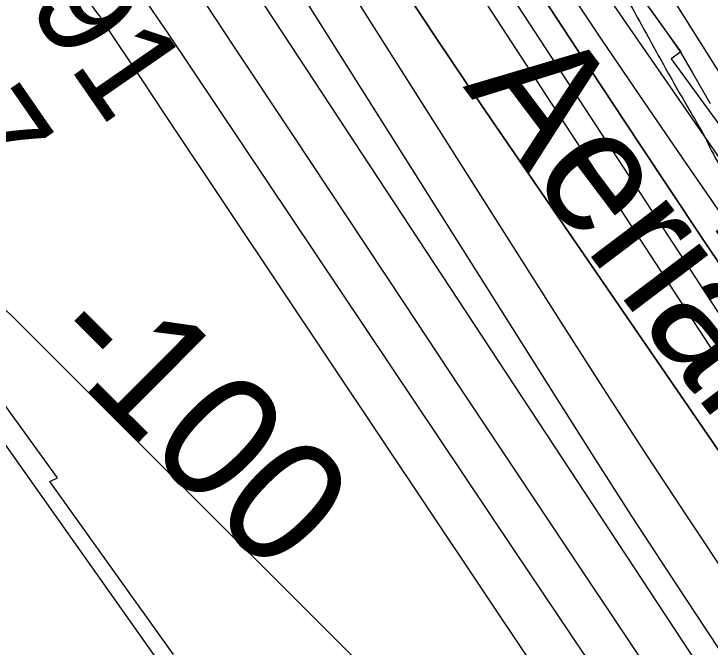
# Model space of a CAD drawing. Extents: x 3767014 to 3805179, y 361544 to 387384.
# Drawn here: x 3798366.7 to 3798835, y 369889.5 to 370315 of the extents above; entities that cross this region are included whole.
import ezdxf

# ---------------------------------------------------------------- set-up
doc = ezdxf.new("R2010")
doc.units = 0
for name, color, linetype in [('V-RIVR-EDGE', 7, 'Continuous'), ('V-RIVR-IDEN', 7, 'Continuous'), ('V-RIVR-RANG', 7, 'Continuous'), ('V-RRAP-RVMT', 7, 'Continuous'), ('V-TOPO-DPTH', 7, 'Continuous'), ('V-TOPO-MAJR', 7, 'Continuous'), ('V-TOPO-MAJR-IDEN', 7, 'Continuous'), ('V-TOPO-MINR', 7, 'Continuous'), ('V-TOPO-WATR', 7, 'Continuous'), ('V-WETL-SWMP', 7, 'Continuous')]:
    doc.layers.add(name, color=color, linetype=linetype)

msp = doc.modelspace()

# ---------------------------------------------------------------- linework, layer by layer
at = {"layer": 'V-RIVR-EDGE'}
for points in [[(3790762.542, 377273.208), (3790789.189, 377260.934), (3790814.033, 377250.925), (3790855.143, 377236.354), (3790875.912, 377224.094), (3790905.251, 377203.222), (3790921.941, 377186.903), (3790937.296, 377179.631), (3790948.146, 377178.7), (3790961.71, 377178.666), (3790990.193, 377177.239), (3790999.681, 377174.503), (3791008.704, 377166.342), (3791022.698, 377156.812), (3791057.909, 377133.665), (3791099.903, 377110.953), (3791137.38, 377089.609), (3791158.603, 377078.252), (3791187.494, 377059.19), (3791203.762, 377055.08), (3791225.012, 377054.576), (3791227.732, 377057.282), (3791228.194, 377061.35), (3791228.736, 377097.522), (3791231.021, 377107.463), (3791237.36, 377111.065), (3791250.023, 377111.938), (3791262.219, 377106.934), (3791267.154, 377091.549), (3791274.321, 377063.949), (3791285.553, 377034.983), (3791300.875, 377014.146), (3791317.561, 376996.471), (3791350.925, 376957.955), (3791384.299, 376923.056), (3791405.513, 376908.082), (3791430.803, 376895.359), (3791478.257, 376886.199), (3791509.89, 376878.886), (3791546.481, 376865.231), (3791578.989, 376846.159), (3791596.579, 376828.03), (3791619.588, 376807.626), (3791652.547, 376787.649), (3791693.204, 376772.627), (3791725.727, 376759.434), (3791765.925, 376741.701), (3791794.392, 376733.944), (3791825.569, 376725.275), (3791848.155, 376716.176), (3791861.679, 376699.865), (3791885.596, 376680.815), (3791913.138, 376664.47), (3791953.324, 376641.762), (3791977.262, 376631.303), (3791995.328, 376623.12), (3792017.447, 376608.144), (3792043.184, 376593.611), (3792096.924, 376566.349), (3792122.65, 376547.295), (3792146.56, 376525.532), (3792159.63, 376508.317), (3792177.677, 376492.447), (3792221.48, 376469.279), (3792246.782, 376461.982), (3792271.635, 376455.59), (3792291.507, 376446.046), (3792316.332, 376428.35), (3792353.789, 376399.319), (3792379.944, 376370.768), (3792397.088, 376355.353), (3792424.629, 376339.007), (3792443.608, 376334.438), (3792459.432, 376333.495), (3792476.156, 376331.193), (3792509.14, 376321.616), (3792543.012, 376305.707), (3792563.322, 376290.735), (3792588.143, 376271.231), (3792613.868, 376251.724), (3792659.02, 376225.84), (3792684.298, 376208.595), (3792708.68, 376194.518), (3792727.205, 376189.046), (3792745.736, 376186.287), (3792765.171, 376183.074), (3792785.5, 376175.789), (3792806.714, 376160.364), (3792841.011, 376133.149), (3792873.981, 376118.147), (3792902.449, 376110.842), (3792930.906, 376099.015), (3792949.42, 376089.022), (3792967.046, 376085.813), (3792982.419, 376085.775), (3792999.609, 376088.898), (3793006.389, 376087.977), (3793010.902, 376084.348), (3793021.731, 376075.278), (3793040.691, 376063.023), (3793068.247, 376052.555), (3793106.19, 376037.088), (3793135.551, 376025.259), (3793150.46, 376020.249), (3793193.815, 375998.89), (3793237.157, 375972.558), (3793264.687, 375951.69), (3793280.024, 375937.183), (3793282.704, 375923.612), (3793281.328, 375915.929), (3793274.063, 375903.286), (3793270.861, 375888.373), (3793269.462, 375871.194), (3793275.764, 375859.875), (3793296.502, 375834.955), (3793324.014, 375806.853), (3793344.792, 375798.21), (3793360.598, 375790.484), (3793365.997, 375779.619), (3793376.359, 375764.22), (3793393.511, 375751.97), (3793417.014, 375748.294), (3793431.475, 375745.093), (3793455.413, 375734.634), (3793486.095, 375708.333), (3793528.974, 375677.481), (3793575.919, 375645.261), (3793615.198, 375621.652), (3793685.181, 375580.332), (3793725.818, 375557.172), (3793779.106, 375530.363), (3793837.801, 375495.401), (3793890.625, 375463.619), (3793923.112, 375435.957), (3793962.365, 375401.948), (3794014.707, 375357.96), (3794053.521, 375328.925), (3794086.459, 375300.81), (3794118.954, 375276.313), (3794169.507, 375240.468), (3794189.815, 375224.592), (3794258.884, 375179.657), (3794318.934, 375144.24), (3794367.245, 375116.087), (3794412.842, 375087.488), (3794441.723, 375064.357), (3794476.019, 375036.69), (3794544.609, 374980.905), (3794573.475, 374951.443), (3794605.06, 374924.688), (3794631.234, 374904.276), (3794678.17, 374868.439), (3794737.294, 374824.434), (3794790.555, 374786.321), (3794828.921, 374759.096), (3794850.59, 374745.026), (3794891.647, 374708.752), (3794930.464, 374681.074), (3794978.338, 374658.8), (3795008.139, 374641.996), (3795039.75, 374626.093), (3795084.002, 374602.019), (3795106.571, 374586.137), (3795138.639, 374572.041), (3795167.551, 374561.118), (3795192.381, 374545.683), (3795210.877, 374528.455), (3795217.169, 374513.066), (3795208.541, 374498.166), (3795201.279, 374486.88), (3795200.341, 374473.318), (3795203.484, 374464.267), (3795208.893, 374457.471), (3795232.37, 374443.396), (3795243.189, 374429.805), (3795253.556, 374416.666), (3795258.978, 374415.297), (3795274.353, 374415.711), (3795280.677, 374413.434), (3795282.476, 374409.36), (3795292.858, 374402.1), (3795305.49, 374390.765), (3795322.163, 374367.664), (3795339.297, 374348.178), (3795366.811, 374320.981), (3795397.053, 374299.655), (3795427.294, 374277.876), (3795452.567, 374258.371), (3795471.97, 374242.497), (3795494.973, 374219.38), (3795569.392, 374143.686), (3795598.262, 374116.033), (3795626.7, 374096.519), (3795645.196, 374079.292), (3795673.158, 374050.284), (3795719.618, 374004.954), (3795740.817, 373983.65), (3795781.421, 373947.377), (3795816.146, 373910.214), (3795843.664, 373884.373), (3795866.211, 373859.9), (3795883.346, 373840.867), (3795907.263, 373821.817), (3795923.97, 373812.281), (3795953.306, 373790.505), (3795990.747, 373754.691), (3796043.983, 373706.631), (3796081.869, 373668.104), (3796112.993, 373637.732), (3796157.192, 373592.407), (3796177.488, 373571.557), (3796203.198, 373546.173), (3796215.811, 373527.151), (3796242.895, 373508.546), (3796261.389, 373490.414), (3796279.422, 373469.118), (3796294.289, 373446.925), (3796330.377, 373412.924), (3796359.701, 373386.174), (3796378.193, 373367.138), (3796386.769, 373361.238), (3796398.523, 373360.305), (3796405.757, 373359.835), (3796408.459, 373355.759), (3796411.588, 373340.83), (3796417.444, 373332.224), (3796440.448, 373309.559), (3796492.759, 373252.91), (3796510.793, 373231.614), (3796536.052, 373206.683), (3796552.735, 373187.651), (3796573.927, 373163.634), (3796595.575, 373141.425), (3796655.092, 373073.454), (3796671.332, 373058.04), (3796672.217, 373050.351), (3796678.525, 373041.293), (3796696.576, 373026.779), (3796724.534, 372996.415), (3796738.956, 372977.389), (3796761.512, 372956.081), (3796821.957, 372898.056), (3796855.785, 372864.06), (3796879.236, 372839.133), (3796899.53, 372817.832), (3796932.473, 372791.525), (3796984.795, 372739.397), (3797032.156, 372692.708), (3797082.224, 372643.751), (3797113.799, 372612.926), (3797149.42, 372572.596), (3797163.391, 372554.023), (3797170.574, 372533.206), (3797177.792, 372526.405), (3797191.768, 372510.093), (3797197.63, 372503.296), (3797214.311, 372483.812), (3797223.314, 372467.512), (3797231.875, 372455.283), (3797254.426, 372432.167), (3797286.87, 372387.323), (3797326.105, 372345.627), (3797356.318, 372312.545), (3797386.54, 372283.08), (3797408.64, 372260.417), (3797430.271, 372231.426), (3797507.377, 372144.873), (3797533.964, 372108.634), (3797544.773, 372090.973), (3797557.406, 372080.09), (3797579.505, 372056.975), (3797593.474, 372037.498), (3797606.094, 372021.189), (3797619.175, 372008.496), (3797635.886, 372000.768), (3797653.044, 371991.231), (3797663.416, 371979.901), (3797667.466, 371972.204), (3797666.532, 371959.998), (3797666.97, 371954.571), (3797680.498, 371939.617), (3797700.343, 371919.22), (3797717.924, 371897.925), (3797747.233, 371864.845), (3797772.933, 371835.391), (3797788.259, 371816.363), (3797818.904, 371775.141), (3797848.638, 371731.208), (3797866.676, 371711.72), (3797882.441, 371687.265), (3797901.362, 371658.732), (3797910.79, 371631.579), (3797925.65, 371607.126), (3797939.193, 371598.049), (3797959.028, 371574.036), (3797986.075, 371540.509), (3798011.761, 371505.177), (3798035.187, 371470.303), (3798048.702, 371450.374), (3798065.378, 371428.63), (3798132.967, 371333.509), (3798165.406, 371286.404), (3798203.264, 371236.573), (3798234.358, 371193.993), (3798241.553, 371178.15), (3798255.972, 371157.767), (3798272.66, 371140.996), (3798285.264, 371117.905), (3798298.799, 371106.115), (3798313.19, 371074.428), (3798329.358, 371030.077), (3798346.005, 370996.576), (3798361.763, 370969.407), (3798372.581, 370955.364), (3798391.049, 370926.832), (3798405.905, 370900.57), (3798412.644, 370882.919), (3798420.297, 370869.336), (3798430.674, 370860.267), (3798438.337, 370850.752), (3798450.956, 370833.991), (3798482.926, 370780.105), (3798511.325, 370744.767), (3798527.084, 370718.05), (3798541.04, 370693.147), (3798558.151, 370664.619), (3798569.41, 370646.505), (3798587.892, 370623.399), (3798599.139, 370600.311), (3798618.504, 370569.064), (3798634.283, 370550.034), (3798642.843, 370537.805), (3798646.885, 370526.491), (3798655.888, 370510.191), (3798669.86, 370492.07), (3798683.353, 370463.099), (3798689.67, 370457.657), (3798698.233, 370446.332), (3798705.893, 370435.461), (3798715.34, 370415.995), (3798728.865, 370400.136), (3798774.369, 370333.556), (3798793.275, 370299.597), (3798811.732, 370266.544), (3798830.192, 370234.847)], [(3798830.192, 370234.847), (3798851.355, 370199.074), (3798865.786, 370183.665), (3798883.349, 370154.684), (3798894.159, 370137.927), (3798913.528, 370108.037), (3798934.263, 370081.76), (3798953.197, 370059.106), (3798972.581, 370035.093), (3798991.966, 370011.985), (3799013.147, 369983.447), (3799021.698, 369967.148), (3799035.675, 369950.836), (3799055.509, 369926.37), (3799078.041, 369895.567), (3799135.283, 369821.724), (3799163.249, 369794.525), (3799167.295, 369785.02), (3799177.66, 369770.977), (3799197.491, 369745.155), (3799213.252, 369718.891), (3799232.634, 369694.427), (3799243.443, 369677.218), (3799256.053, 369656.839), (3799270.434, 369621.083), (3799273.115, 369607.964), (3799281.212, 369591.214), (3799295.62, 369566.31), (3799309.576, 369541.859), (3799323.996, 369521.928), (3799342.475, 369497.918), (3799359.141, 369472.104), (3799381.677, 369443.11), (3799394.296, 369426.349)]]:
    msp.add_spline(points, degree=3, dxfattribs=at)
at = {"layer": 'V-RRAP-RVMT'}
for p, q in [((3798733.248, 370403.071), (3798815.239, 370289.646)), ((3798815.239, 370289.646), (3798808.742, 370284.835)), ((3798808.742, 370284.835), (3798892.441, 370170.082)), ((3798396.01, 370003.232), (3798239.185, 370219.27)), ((3798390.761, 370000.835), (3798396.01, 370003.232)), ((3798474.041, 369884.513), (3798390.761, 370000.835))]:
    msp.add_line(p, q, dxfattribs=at)
at = {"layer": 'V-TOPO-DPTH'}
for points in [[(3799513.418, 369264.801), (3799044.99, 369924.304), (3799040.343, 369930.873), (3799035.712, 369937.453), (3799031.105, 369944.051), (3799026.516, 369950.66), (3798711.7, 370405.802), (3798703.528, 370417.705), (3798695.412, 370429.645), (3798687.38, 370441.641), (3798679.403, 370453.676), (3798667.235, 370472.173), (3798665.391, 370474.991), (3798663.558, 370477.816), (3798661.739, 370480.65), (3798659.93, 370483.49), (3798642.005, 370511.792), (3798631.185, 370528.751), (3798620.29, 370545.663), (3798609.283, 370562.501), (3798598.202, 370579.291), (3798142.318, 371265.063)], [(3798080.844, 371203.43), (3798440.935, 370629.557), (3798463.207, 370594.051), (3798485.47, 370558.54), (3798507.722, 370523.022), (3798529.966, 370487.499), (3798566.534, 370429.08), (3798570.501, 370422.77), (3798574.482, 370416.47), (3798578.487, 370410.185), (3798582.508, 370403.909), (3798612.488, 370357.303), (3798631.643, 370327.821), (3798650.975, 370298.456), (3798670.574, 370269.268), (3798690.35, 370240.198), (3798926.864, 369895.905), (3798935.218, 369883.872), (3798943.651, 369871.895), (3798952.201, 369860.002), (3798960.83, 369848.166), (3799451.508, 369182.043)], [(3798080.844, 371203.43), (3798440.935, 370629.557), (3798463.207, 370594.051), (3798485.47, 370558.54), (3798507.722, 370523.022), (3798529.966, 370487.499), (3798566.534, 370429.08), (3798570.501, 370422.77), (3798574.482, 370416.47), (3798578.487, 370410.185), (3798582.508, 370403.909), (3798612.488, 370357.303), (3798631.643, 370327.821), (3798650.975, 370298.456), (3798670.574, 370269.268), (3798690.35, 370240.198), (3798926.864, 369895.905), (3798935.218, 369883.872), (3798943.651, 369871.895), (3798952.201, 369860.002), (3798960.83, 369848.166), (3799451.508, 369182.043)], [(3799909.314, 368526.776), (3799896.472, 368547.641), (3799756.173, 368773.235), (3799718.408, 368833.223), (3799680.208, 368892.929), (3799641.355, 368952.212), (3799602.066, 369011.213), (3799534.765, 369111.088), (3799528.75, 369119.905), (3799522.669, 369128.674), (3799516.487, 369137.374), (3799510.238, 369146.026), (3798967.32, 369888.75), (3798648.538, 370377.568), (3798628.397, 370408.645), (3798608.375, 370439.799), (3798588.531, 370471.066), (3798568.805, 370502.408), (3798214.596, 371068.804)], [(3799909.314, 368526.776), (3799896.472, 368547.641), (3799756.173, 368773.235), (3799718.408, 368833.223), (3799680.208, 368892.929), (3799641.355, 368952.212), (3799602.066, 369011.213), (3799534.765, 369111.088), (3799528.75, 369119.905), (3799522.669, 369128.674), (3799516.487, 369137.374), (3799510.238, 369146.026), (3798967.32, 369888.75), (3798648.538, 370377.568), (3798628.397, 370408.645), (3798608.375, 370439.799), (3798588.531, 370471.066), (3798568.805, 370502.408), (3798214.596, 371068.804)], [(3798449.117, 370754.565), (3798511.595, 370656.106), (3798614.292, 370492.899), (3798625.097, 370475.832), (3798635.963, 370458.806), (3798646.922, 370441.839), (3798657.944, 370424.911), (3798745.509, 370291.223), (3798787.428, 370227.7), (3798829.636, 370164.371), (3798872.276, 370101.332), (3798915.206, 370038.487), (3798968.591, 369960.907), (3798985.113, 369937.047), (3799001.728, 369913.251), (3799018.481, 369889.552), (3799035.327, 369865.919), (3799133.627, 369728.858), (3799199.605, 369636.681), (3799265.467, 369544.421), (3799331.156, 369452.038), (3799396.729, 369359.572), (3799517.853, 369188.431)], [(3798449.117, 370754.565), (3798511.595, 370656.106), (3798614.292, 370492.899), (3798625.097, 370475.832), (3798635.963, 370458.806), (3798646.922, 370441.839), (3798657.944, 370424.911), (3798745.509, 370291.223), (3798787.428, 370227.7), (3798829.636, 370164.371), (3798872.276, 370101.332), (3798915.206, 370038.487), (3798968.591, 369960.907), (3798985.113, 369937.047), (3799001.728, 369913.251), (3799018.481, 369889.552), (3799035.327, 369865.919), (3799133.627, 369728.858), (3799199.605, 369636.681), (3799265.467, 369544.421), (3799331.156, 369452.038), (3799396.729, 369359.572), (3799517.853, 369188.431)], [(3799433.69, 369119.675), (3799197.422, 369448.65), (3799149.477, 369515.173), (3799101.384, 369581.589), (3799053.07, 369647.844), (3799004.609, 369713.992), (3798950.99, 369786.925), (3798929.416, 369816.659), (3798908.093, 369846.569), (3798887.147, 369876.745), (3798866.452, 369907.098), (3798849.138, 369932.837), (3798820.153, 369976.308), (3798791.404, 370019.933), (3798763.011, 370063.791), (3798734.854, 370107.803), (3798573.835, 370361.761), (3798561.866, 370380.651), (3798549.906, 370399.545), (3798537.957, 370418.448), (3798526.016, 370437.355), (3798397.325, 370641.272), (3798333.359, 370742.091)], [(3799433.69, 369119.675), (3799197.422, 369448.65), (3799149.477, 369515.173), (3799101.384, 369581.589), (3799053.07, 369647.844), (3799004.609, 369713.992), (3798950.99, 369786.925), (3798929.416, 369816.659), (3798908.093, 369846.569), (3798887.147, 369876.745), (3798866.452, 369907.098), (3798849.138, 369932.837), (3798820.153, 369976.308), (3798791.404, 370019.933), (3798763.011, 370063.791), (3798734.854, 370107.803), (3798573.835, 370361.761), (3798561.866, 370380.651), (3798549.906, 370399.545), (3798537.957, 370418.448), (3798526.016, 370437.355), (3798397.325, 370641.272), (3798333.359, 370742.091)]]:
    msp.add_lwpolyline(points, dxfattribs=at)
at = {"layer": 'V-TOPO-MAJR'}
for points in [[(3799425.954, 369074.612), (3799246.134, 369321.38), (3799184.993, 369405.49), (3799123.982, 369489.694), (3799063.168, 369574.041), (3799002.485, 369658.482), (3798884.573, 369822.962), (3798882.957, 369825.243), (3798881.357, 369827.535), (3798879.781, 369829.844), (3798878.222, 369832.165), (3798831.624, 369902.336), (3798806.913, 369939.837), (3798782.38, 369977.453), (3798758.114, 370015.243), (3798734.028, 370053.149), (3798540.029, 370360.853), (3798533.01, 370371.966), (3798525.979, 370383.071), (3798518.93, 370394.164), (3798511.869, 370405.249), (3798054.638, 371121.806)], [(3799264.945, 368976.156), (3798859.951, 369546.178), (3798839.037, 369575.638), (3798818.137, 369605.109), (3798797.26, 369634.595), (3798776.397, 369664.092), (3798743.014, 369711.329), (3798738.847, 369717.21), (3798734.67, 369723.084), (3798730.478, 369728.949), (3798726.277, 369734.806), (3798707.972, 369760.262), (3798694.279, 369778.571), (3798680.147, 369796.52), (3798665.354, 369813.929), (3798650.12, 369830.977), (3798645.088, 369836.401), (3798626.176, 369854.804), (3798606.181, 369871.792), (3798282.296, 370194.649)], [(3798334.257, 370062.626), (3798579.887, 369715.893), (3798604.023, 369681.567), (3798627.997, 369647.129), (3798651.728, 369612.523), (3798675.298, 369577.805), (3798941.913, 369182.087)]]:
    msp.add_lwpolyline(points, dxfattribs=at)
at = {"layer": 'V-TOPO-MINR'}
for points in [[(3799451.508, 369182.043), (3798960.83, 369848.166), (3798952.201, 369860.002), (3798943.651, 369871.895), (3798935.218, 369883.872), (3798926.864, 369895.905), (3798690.35, 370240.198), (3798670.574, 370269.268), (3798650.975, 370298.456), (3798631.643, 370327.821), (3798612.488, 370357.303), (3798582.508, 370403.909), (3798578.487, 370410.185), (3798574.482, 370416.47), (3798570.501, 370422.77), (3798566.534, 370429.08), (3798529.966, 370487.499), (3798507.722, 370523.022), (3798485.47, 370558.54), (3798463.207, 370594.051), (3798440.935, 370629.557), (3798080.844, 371203.43)], [(3799327.846, 369162.733), (3799300.909, 369200.662), (3799274.047, 369238.644), (3799247.234, 369276.661), (3798880.277, 369798.04), (3798873.589, 369807.639), (3798866.961, 369817.279), (3798860.424, 369826.982), (3798853.949, 369836.726), (3798504.36, 370368.18), (3797982.676, 371151.782)], [(3799909.314, 368526.776), (3799896.472, 368547.641), (3799756.173, 368773.235), (3799718.408, 368833.223), (3799680.208, 368892.929), (3799641.355, 368952.212), (3799602.066, 369011.213), (3799534.765, 369111.088), (3799528.75, 369119.905), (3799522.669, 369128.674), (3799516.487, 369137.374), (3799510.238, 369146.026), (3798967.32, 369888.75), (3798648.538, 370377.568), (3798628.397, 370408.645), (3798608.375, 370439.799), (3798588.531, 370471.066), (3798568.805, 370502.408), (3798214.596, 371068.804)], [(3799926.236, 368724.998), (3799876.839, 368797.869), (3799827.815, 368870.988), (3799779.353, 368944.48), (3799731.263, 369018.22), (3799636.885, 369164.157), (3799626.841, 369179.322), (3799616.578, 369194.335), (3799605.989, 369209.118), (3799595.181, 369223.75), (3799048.78, 369946.76), (3798717.671, 370471.647), (3798708.044, 370486.739), (3798698.315, 370501.765), (3798688.436, 370516.692), (3798678.455, 370531.553), (3798352.074, 371012.271)], [(3799513.713, 369165.809), (3799188.644, 369617.467), (3799154.624, 369664.723), (3799120.596, 369711.974), (3799086.558, 369759.216), (3799052.511, 369806.453), (3799029.32, 369838.622), (3799006.973, 369869.847), (3798984.771, 369901.174), (3798962.788, 369932.656), (3798940.95, 369964.239), (3798919.329, 369995.972), (3798897.853, 370027.801), (3798876.593, 370059.775), (3798855.476, 370091.845), (3798653.255, 370401.249), (3798637.667, 370425.247), (3798622.168, 370449.302), (3798606.804, 370473.443), (3798591.53, 370497.642), (3798369.747, 370851.205)], [(3799347.273, 369035.552), (3798962.778, 369577.745), (3798938.647, 369611.857), (3798914.569, 369646.007), (3798890.57, 369680.212), (3798866.623, 369714.454), (3798858.355, 369726.307), (3798838.649, 369754.697), (3798819.032, 369783.147), (3798799.549, 369811.689), (3798780.154, 369840.292), (3798760.838, 369868.949), (3798741.539, 369897.617), (3798722.265, 369926.302), (3798703.007, 369954.999), (3798470.184, 370302.266), (3798460.417, 370316.729), (3798450.586, 370331.147), (3798440.659, 370345.5), (3798430.668, 370359.808), (3798271.97, 370585.47), (3798204.737, 370679.434), (3798136.497, 370772.648)], [(3799354.127, 369075.217), (3799235.198, 369242.624), (3799169.487, 369335.313), (3799103.897, 369428.088), (3799038.489, 369520.991), (3798973.201, 369613.98), (3798873.143, 369756.789), (3798858.052, 369778.489), (3798843.061, 369800.257), (3798828.223, 369822.13), (3798813.485, 369844.071), (3798705.225, 370006.464), (3798667.174, 370063.603), (3798629.161, 370120.766), (3798591.204, 370177.968), (3798553.285, 370235.194), (3798514.7, 370293.487), (3798496.065, 370321.561), (3798477.38, 370349.602), (3798458.621, 370377.593), (3798439.814, 370405.552), (3798258.011, 370675.039), (3798201.087, 370759.305)], [(3799363.395, 369441.917), (3799323.05, 369498.628), (3799040.118, 369895.08), (3799029.386, 369910.193), (3799018.703, 369925.34), (3799008.093, 369940.538), (3798997.53, 369955.77), (3798819.401, 370213.96), (3798790.609, 370256.003), (3798762.012, 370298.178), (3798733.707, 370340.549), (3798705.597, 370383.051), (3798662.603, 370448.55), (3798656.163, 370458.418), (3798649.758, 370468.309), (3798643.406, 370478.234), (3798637.089, 370488.182), (3798575.808, 370585.257), (3798538.662, 370643.619), (3798501.227, 370701.794), (3798463.36, 370759.689)], [(3799517.853, 369188.431), (3799396.729, 369359.572), (3799331.156, 369452.038), (3799265.467, 369544.421), (3799199.605, 369636.681), (3799133.627, 369728.858), (3799035.327, 369865.919), (3799018.481, 369889.552), (3799001.728, 369913.251), (3798985.113, 369937.047), (3798968.591, 369960.907), (3798915.206, 370038.487), (3798872.276, 370101.332), (3798829.636, 370164.371), (3798787.428, 370227.7), (3798745.509, 370291.223), (3798657.944, 370424.911), (3798646.922, 370441.839), (3798635.963, 370458.806), (3798625.097, 370475.832), (3798614.292, 370492.899), (3798511.595, 370656.106), (3798449.117, 370754.565)], [(3799433.69, 369119.675), (3799197.422, 369448.65), (3799149.477, 369515.173), (3799101.384, 369581.589), (3799053.07, 369647.844), (3799004.609, 369713.992), (3798950.99, 369786.925), (3798929.416, 369816.659), (3798908.093, 369846.569), (3798887.147, 369876.745), (3798866.452, 369907.098), (3798849.138, 369932.837), (3798820.153, 369976.308), (3798791.404, 370019.933), (3798763.011, 370063.791), (3798734.854, 370107.803), (3798573.835, 370361.761), (3798561.866, 370380.651), (3798549.906, 370399.545), (3798537.957, 370418.448), (3798526.016, 370437.355), (3798397.325, 370641.272), (3798333.359, 370742.091)], [(3799272.976, 369086.202), (3798800.781, 369751.253), (3798796.35, 369757.549), (3798791.954, 369763.869), (3798787.611, 369770.226), (3798783.304, 369776.607), (3798511.006, 370183.592), (3798496.574, 370205.181), (3798482.153, 370226.777), (3798467.749, 370248.385), (3798453.356, 370270), (3798426.327, 370310.626), (3798425.451, 370311.93), (3798424.568, 370313.228), (3798423.673, 370314.519), (3798422.77, 370315.804), (3798411.289, 370331.995), (3798404.503, 370341.264), (3798397.535, 370350.39), (3798390.294, 370359.301), (3798382.872, 370368.069), (3798376.306, 370375.59), (3798365.359, 370387.914)]]:
    msp.add_lwpolyline(points, dxfattribs=at)
at = {"layer": 'V-TOPO-WATR'}
msp.add_lwpolyline([(3799513.418, 369264.801), (3799044.99, 369924.304), (3799040.343, 369930.873), (3799035.712, 369937.453), (3799031.105, 369944.051), (3799026.516, 369950.66), (3798711.7, 370405.802), (3798703.528, 370417.705), (3798695.412, 370429.645), (3798687.38, 370441.641), (3798679.403, 370453.676), (3798667.235, 370472.173), (3798665.391, 370474.991), (3798663.558, 370477.816), (3798661.739, 370480.65), (3798659.93, 370483.49), (3798642.005, 370511.792), (3798631.185, 370528.751), (3798620.29, 370545.663), (3798609.283, 370562.501), (3798598.202, 370579.291), (3798142.318, 371265.063)], dxfattribs=at)
at = {"layer": 'V-WETL-SWMP'}
for p, q in [((3798792.309, 370321.373), (3798804.333, 370304.761)), ((3798804.333, 370304.761), (3798814.951, 370289.367)), ((3798814.951, 370289.367), (3798823.154, 370275.398)), ((3798823.154, 370275.398), (3798834.956, 370254.952))]:
    msp.add_line(p, q, dxfattribs=at)

# ---------------------------------------------------------------- texts
at = {"layer": 'V-RIVR-IDEN'}
msp.add_text('Aerial ', height=83, rotation=307.04969, dxfattribs=at).set_placement((3798668.367, 370266.124))
at = {"layer": 'V-RIVR-RANG'}
for s, p in [('-91', (3798357.82, 370345.31)), ('-97', (3798267.347, 370300.312))]:
    msp.add_text(s, height=67, rotation=304.69658, dxfattribs=at).set_placement(p)
at = {"layer": 'V-TOPO-MAJR-IDEN'}
msp.add_text('-100', height=83, rotation=315.09105, dxfattribs=at).set_placement((3798384.441, 370092.864))

doc.saveas('drawing.dxf')
